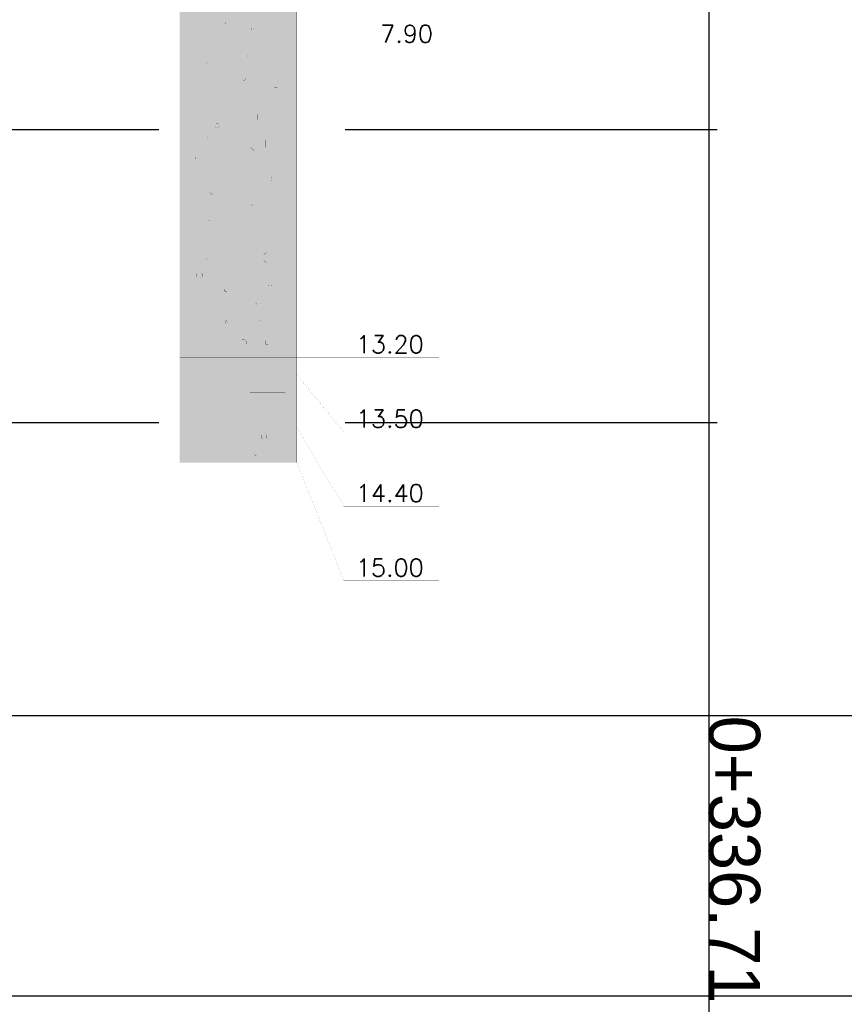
# Model space of a CAD drawing. Header units: metres. Extents: x 3458045 to 3462392, y 5482308 to 5484762.
# Tile 305 of 458: x 3460328 to 3460342, y 5483980 to 5483997. Entities that reach past the tile are written whole.
import ezdxf

# ---------------------------------------------------------------- set-up
doc = ezdxf.new("R2010")
doc.units = ezdxf.units.M
doc.linetypes.add('DURCHGEZOGEN', pattern=[0])
doc.linetypes.add('VERDECKT', pattern=[9.525, 6.35, -3.175])
for name, color, linetype in [('BAUER_BK BESTAND', 170, 'CONTINUOUS'), ('GGUFUELLUNG', 7, 'DURCHGEZOGEN'), ('GGULINIE', 7, 'DURCHGEZOGEN'), ('GGUTEXT', 7, 'DURCHGEZOGEN')]:
    doc.layers.add(name, color=color, linetype=linetype)
doc.layers.add('SP_Höhenplan-Beschriftung-Linien', color=2, linetype='CONTINUOUS', lineweight=25)
doc.layers.add('SP_Höhenplan-Beschriftung-Text', color=2, linetype='CONTINUOUS', lineweight=25)
doc.styles.add('K_ISOCP', font='k_isocp.shx')
doc.styles.get("Standard").update_dxf_attribs({"font": 'txt.shx'})

# ---------------------------------------------------------------- blocks, each defined once
blk = doc.blocks.new('A$C40213D04')
at = {"layer": 'GGUFUELLUNG', "color": 30}
for points in [[(-1.002, -5.706), (-1.002, -8.608), (0.996, -5.706), (0.996, -8.608)], [(-1.002, -8.608), (-1.002, -13.907), (0.996, -8.608), (0.996, -13.907)], [(-1.002, -15.11), (-1.002, -15.709), (0.996, -15.11), (0.996, -15.709)]]:
    blk.add_solid(points, dxfattribs=at)
at = {"layer": 'GGUFUELLUNG', "color": 35}
blk.add_solid([(-1.002, -13.907), (-1.002, -14.206), (0.996, -13.907), (0.996, -14.206)], dxfattribs=at)
at = {"layer": 'GGUFUELLUNG', "color": 181}
blk.add_solid([(-1.002, -14.206), (-1.002, -15.11), (0.996, -14.206), (0.996, -15.11)], dxfattribs=at)
at = {"layer": 'GGULINIE', "color": 7, "linetype": 'DURCHGEZOGEN'}
for points, const_width in [([(-1.002, -15.709), (-1.002, -0.707)], 0.002), ([(0.996, -0.707), (0.996, -15.709)], 0.002), ([(-0.227, -8.196), (-0.219, -8.187)], 0.001), ([(-0.227, -8.196), (-0.227, -8.196)], 0.001), ([(-0.227, -8.22), (-0.227, -8.196)], 0.001), ([(-0.219, -8.229), (-0.227, -8.22)], 0.001), ([(-0.219, -8.187), (-0.198, -8.187)], 0.001), ([(-0.198, -8.229), (-0.219, -8.229)], 0.001), ([(-0.198, -8.187), (-0.186, -8.196)], 0.001), ([(-0.186, -8.22), (-0.198, -8.229)], 0.001), ([(-0.186, -8.196), (-0.186, -8.22)], 0.001), ([(0.222, -8.295), (0.23, -8.287)], 0.001), ([(0.222, -8.295), (0.222, -8.295)], 0.001), ([(0.222, -8.32), (0.222, -8.295)], 0.001), ([(0.23, -8.329), (0.222, -8.32)], 0.001), ([(0.23, -8.287), (0.251, -8.287)], 0.001), ([(0.251, -8.329), (0.23, -8.329)], 0.001), ([(0.251, -8.287), (0.264, -8.295)], 0.001), ([(0.264, -8.32), (0.251, -8.329)], 0.001), ([(0.264, -8.295), (0.264, -8.32)], 0.001), ([(-1.002, -8.608), (0.996, -8.608)], 0.001), ([(0.996, -8.608), (1.796, -8.608)], 0.001), ([(1.796, -8.608), (3.419, -8.608)], 0.001), ([(-0.598, -8.841), (-0.581, -8.824)], 0.001), ([(-0.598, -8.841), (-0.598, -8.841)], 0.001), ([(-0.598, -8.874), (-0.598, -8.841)], 0.001), ([(-0.581, -8.891), (-0.598, -8.874)], 0.001), ([(-0.581, -8.824), (-0.548, -8.824)], 0.001), ([(-0.548, -8.891), (-0.581, -8.891)], 0.001), ([(-0.548, -8.824), (-0.531, -8.841)], 0.001), ([(-0.531, -8.874), (-0.548, -8.891)], 0.001), ([(-0.531, -8.841), (-0.531, -8.874)], 0.001), ([(0.139, -8.782), (0.16, -8.762)], 0.001), ([(0.139, -8.782), (0.139, -8.782)], 0.001), ([(0.139, -8.832), (0.139, -8.782)], 0.001), ([(0.16, -8.853), (0.139, -8.832)], 0.001), ([(0.16, -8.762), (0.206, -8.762)], 0.001), ([(0.206, -8.853), (0.16, -8.853)], 0.001), ([(0.206, -8.762), (0.23, -8.782)], 0.001), ([(0.23, -8.832), (0.206, -8.853)], 0.001), ([(0.23, -8.782), (0.23, -8.832)], 0.001), ([(0.072, -9.145), (0.081, -9.136)], 0.001), ([(0.072, -9.145), (0.072, -9.145)], 0.001), ([(0.072, -9.17), (0.072, -9.145)], 0.001), ([(0.081, -9.178), (0.072, -9.17)], 0.001), ([(0.081, -9.136), (0.101, -9.136)], 0.001), ([(0.101, -9.178), (0.081, -9.178)], 0.001), ([(0.101, -9.136), (0.114, -9.145)], 0.001), ([(0.114, -9.17), (0.101, -9.178)], 0.001), ([(0.114, -9.145), (0.114, -9.17)], 0.001), ([(0.593, -9.232), (0.613, -9.211)], 0.001), ([(0.593, -9.232), (0.593, -9.232)], 0.001), ([(0.593, -9.282), (0.593, -9.232)], 0.001), ([(0.613, -9.211), (0.659, -9.211)], 0.001), ([(0.659, -9.211), (0.684, -9.232)], 0.001), ([(0.684, -9.232), (0.684, -9.282)], 0.001), ([(0.613, -9.303), (0.593, -9.282)], 0.001), ([(0.659, -9.303), (0.613, -9.303)], 0.001), ([(0.684, -9.282), (0.659, -9.303)], 0.001), ([(0.33, -9.761), (0.376, -9.715)], 0.001), ([(0.376, -9.715), (0.468, -9.715)], 0.001), ([(0.468, -9.715), (0.514, -9.761)], 0.001), ([(0.33, -9.761), (0.33, -9.761)], 0.001), ([(0.33, -9.852), (0.33, -9.761)], 0.001), ([(0.376, -9.898), (0.33, -9.852)], 0.001), ([(0.468, -9.898), (0.376, -9.898)], 0.001), ([(0.514, -9.852), (0.468, -9.898)], 0.001), ([(0.514, -9.761), (0.514, -9.852)], 0.001), ([(-0.394, -9.94), (-0.377, -9.923)], 0.001), ([(-0.394, -9.94), (-0.394, -9.94)], 0.001), ([(-0.394, -9.973), (-0.394, -9.94)], 0.001), ([(-0.377, -9.99), (-0.394, -9.973)], 0.001), ([(-0.377, -9.923), (-0.344, -9.923)], 0.001), ([(-0.344, -9.99), (-0.377, -9.99)], 0.001), ([(-0.344, -9.923), (-0.327, -9.94)], 0.001), ([(-0.327, -9.973), (-0.344, -9.99)], 0.001), ([(-0.327, -9.94), (-0.327, -9.973)], 0.001), ([(-0.527, -10.144), (-0.519, -10.135)], 0.001), ([(-0.527, -10.144), (-0.527, -10.144)], 0.001), ([(-0.527, -10.169), (-0.527, -10.144)], 0.001), ([(-0.519, -10.177), (-0.527, -10.169)], 0.001), ([(-0.519, -10.135), (-0.498, -10.135)], 0.001), ([(-0.498, -10.177), (-0.519, -10.177)], 0.001), ([(-0.498, -10.135), (-0.485, -10.144)], 0.001), ([(-0.485, -10.169), (-0.498, -10.177)], 0.001), ([(-0.485, -10.144), (-0.485, -10.169)], 0.001), ([(0.268, -10.135), (0.206, -10.198)], 0.001), ([(0.206, -10.198), (0.206, -10.323)], 0.001), ([(0.393, -10.135), (0.268, -10.135)], 0.001), ([(0.455, -10.198), (0.393, -10.135)], 0.001), ([(0.455, -10.323), (0.455, -10.198)], 0.001), ([(0.206, -10.323), (0.206, -10.323)], 0.001), ([(0.206, -10.323), (0.268, -10.385)], 0.001), ([(0.268, -10.385), (0.393, -10.385)], 0.001), ([(0.33, -10.26), (0.33, -10.26)], 0.001), ([(0.393, -10.385), (0.455, -10.323)], 0.001), ([(-0.727, -10.497), (-0.719, -10.489)], 0.001), ([(-0.727, -10.497), (-0.727, -10.497)], 0.001), ([(-0.727, -10.522), (-0.727, -10.497)], 0.001), ([(-0.719, -10.531), (-0.727, -10.522)], 0.001), ([(-0.719, -10.489), (-0.698, -10.489)], 0.001), ([(-0.698, -10.531), (-0.719, -10.531)], 0.001), ([(-0.698, -10.489), (-0.685, -10.497)], 0.001), ([(-0.685, -10.522), (-0.698, -10.531)], 0.001), ([(-0.685, -10.497), (-0.685, -10.522)], 0.001), ([(0.555, -10.843), (0.572, -10.826)], 0.001), ([(0.555, -10.843), (0.555, -10.843)], 0.001), ([(0.555, -10.876), (0.555, -10.843)], 0.001), ([(0.572, -10.893), (0.555, -10.876)], 0.001), ([(0.572, -10.826), (0.605, -10.826)], 0.001), ([(0.605, -10.893), (0.572, -10.893)], 0.001), ([(0.605, -10.826), (0.622, -10.843)], 0.001), ([(0.622, -10.876), (0.605, -10.893)], 0.001), ([(0.622, -10.843), (0.622, -10.876)], 0.001), ([(-0.477, -11.097), (-0.469, -11.088)], 0.001), ([(-0.469, -11.088), (-0.448, -11.088)], 0.001), ([(-0.448, -11.088), (-0.436, -11.097)], 0.001), ([(-0.477, -11.097), (-0.477, -11.097)], 0.001), ([(-0.477, -11.122), (-0.477, -11.097)], 0.001), ([(-0.469, -11.13), (-0.477, -11.122)], 0.001), ([(-0.448, -11.13), (-0.469, -11.13)], 0.001), ([(-0.436, -11.122), (-0.448, -11.13)], 0.001), ([(-0.436, -11.097), (-0.436, -11.122)], 0.001), ([(0.222, -11.297), (0.23, -11.288)], 0.001), ([(0.222, -11.297), (0.222, -11.297)], 0.001), ([(0.222, -11.322), (0.222, -11.297)], 0.001), ([(0.23, -11.33), (0.222, -11.322)], 0.001), ([(0.23, -11.288), (0.251, -11.288)], 0.001), ([(0.251, -11.33), (0.23, -11.33)], 0.001), ([(0.251, -11.288), (0.264, -11.297)], 0.001), ([(0.264, -11.322), (0.251, -11.33)], 0.001), ([(0.264, -11.297), (0.264, -11.322)], 0.001), ([(-0.51, -11.584), (-0.49, -11.563)], 0.001), ([(-0.51, -11.584), (-0.51, -11.584)], 0.001), ([(-0.51, -11.634), (-0.51, -11.584)], 0.001), ([(-0.49, -11.563), (-0.444, -11.563)], 0.001), ([(-0.444, -11.563), (-0.419, -11.584)], 0.001), ([(-0.419, -11.584), (-0.419, -11.634)], 0.001), ([(-0.49, -11.655), (-0.51, -11.634)], 0.001), ([(-0.444, -11.655), (-0.49, -11.655)], 0.001), ([(-0.419, -11.634), (-0.444, -11.655)], 0.001), ([(-0.598, -12.192), (-0.581, -12.175)], 0.001), ([(-0.598, -12.192), (-0.598, -12.192)], 0.001), ([(-0.598, -12.225), (-0.598, -12.192)], 0.001), ([(-0.581, -12.242), (-0.598, -12.225)], 0.001), ([(-0.581, -12.175), (-0.548, -12.175)], 0.001), ([(-0.548, -12.242), (-0.581, -12.242)], 0.001), ([(-0.548, -12.175), (-0.531, -12.192)], 0.001), ([(-0.531, -12.225), (-0.548, -12.242)], 0.001), ([(-0.531, -12.192), (-0.531, -12.225)], 0.001), ([(0.43, -12.162), (0.476, -12.117)], 0.001), ([(0.43, -12.162), (0.43, -12.162)], 0.001), ([(0.43, -12.254), (0.43, -12.162)], 0.001), ([(0.476, -12.3), (0.43, -12.254)], 0.001), ([(0.476, -12.117), (0.568, -12.117)], 0.001), ([(0.568, -12.117), (0.613, -12.162)], 0.001), ([(0.613, -12.254), (0.568, -12.3)], 0.001), ([(0.613, -12.162), (0.613, -12.254)], 0.001), ([(0.568, -12.3), (0.476, -12.3)], 0.001), ([(-0.71, -12.483), (-0.689, -12.462)], 0.001), ([(-0.71, -12.483), (-0.71, -12.483)], 0.001), ([(-0.71, -12.533), (-0.71, -12.483)], 0.001), ([(-0.689, -12.554), (-0.71, -12.533)], 0.001), ([(-0.689, -12.462), (-0.644, -12.462)], 0.001), ([(-0.644, -12.554), (-0.689, -12.554)], 0.001), ([(-0.644, -12.462), (-0.619, -12.483)], 0.001), ([(-0.619, -12.533), (-0.644, -12.554)], 0.001), ([(-0.619, -12.483), (-0.619, -12.533)], 0.001), ([(-0.244, -12.741), (-0.227, -12.724)], 0.001), ([(-0.244, -12.741), (-0.244, -12.741)], 0.001), ([(-0.244, -12.774), (-0.244, -12.741)], 0.001), ([(-0.227, -12.791), (-0.244, -12.774)], 0.001), ([(-0.227, -12.724), (-0.194, -12.724)], 0.001), ([(-0.194, -12.724), (-0.177, -12.741)], 0.001), ([(-0.177, -12.774), (-0.194, -12.791)], 0.001), ([(-0.177, -12.741), (-0.177, -12.774)], 0.001), ([(0.505, -12.691), (0.522, -12.674)], 0.001), ([(0.505, -12.691), (0.505, -12.691)], 0.001), ([(0.505, -12.724), (0.505, -12.691)], 0.001), ([(0.522, -12.741), (0.505, -12.724)], 0.001), ([(0.522, -12.674), (0.555, -12.674)], 0.001), ([(0.555, -12.741), (0.522, -12.741)], 0.001), ([(0.555, -12.674), (0.572, -12.691)], 0.001), ([(0.572, -12.724), (0.555, -12.741)], 0.001), ([(0.572, -12.691), (0.572, -12.724)], 0.001), ([(-0.194, -12.791), (-0.227, -12.791)], 0.001), ([(0.293, -12.932), (0.314, -12.912)], 0.001), ([(0.293, -12.932), (0.293, -12.932)], 0.001), ([(0.293, -12.982), (0.293, -12.932)], 0.001), ([(0.314, -12.912), (0.36, -12.912)], 0.001), ([(0.36, -12.912), (0.385, -12.932)], 0.001), ([(0.385, -12.932), (0.385, -12.982)], 0.001), ([(0.314, -13.003), (0.293, -12.982)], 0.001), ([(0.36, -13.003), (0.314, -13.003)], 0.001), ([(0.385, -12.982), (0.36, -13.003)], 0.001), ([(0.355, -13.29), (0.372, -13.274)], 0.001), ([(0.372, -13.274), (0.405, -13.274)], 0.001), ([(0.405, -13.274), (0.422, -13.29)], 0.001), ([(-0.227, -13.295), (-0.219, -13.286)], 0.001), ([(-0.227, -13.295), (-0.227, -13.295)], 0.001), ([(-0.227, -13.32), (-0.227, -13.295)], 0.001), ([(-0.219, -13.328), (-0.227, -13.32)], 0.001), ([(-0.219, -13.286), (-0.198, -13.286)], 0.001), ([(-0.198, -13.328), (-0.219, -13.328)], 0.001), ([(-0.198, -13.286), (-0.186, -13.295)], 0.001), ([(-0.186, -13.32), (-0.198, -13.328)], 0.001), ([(-0.186, -13.295), (-0.186, -13.32)], 0.001), ([(0.355, -13.29), (0.355, -13.29)], 0.001), ([(0.355, -13.324), (0.355, -13.29)], 0.001), ([(0.372, -13.34), (0.355, -13.324)], 0.001), ([(0.405, -13.34), (0.372, -13.34)], 0.001), ([(0.422, -13.324), (0.405, -13.34)], 0.001), ([(0.422, -13.29), (0.422, -13.324)], 0.001), ([(0.039, -13.632), (0.06, -13.611)], 0.001), ([(0.06, -13.611), (0.106, -13.611)], 0.001), ([(0.106, -13.611), (0.131, -13.632)], 0.001), ([(0.039, -13.632), (0.039, -13.632)], 0.001), ([(0.039, -13.682), (0.039, -13.632)], 0.001), ([(0.06, -13.703), (0.039, -13.682)], 0.001), ([(0.106, -13.703), (0.06, -13.703)], 0.001), ([(0.131, -13.682), (0.106, -13.703)], 0.001), ([(0.131, -13.632), (0.131, -13.682)], 0.001), ([(0.455, -13.64), (0.472, -13.623)], 0.001), ([(0.455, -13.64), (0.455, -13.64)], 0.001), ([(0.455, -13.673), (0.455, -13.64)], 0.001), ([(0.472, -13.69), (0.455, -13.673)], 0.001), ([(0.472, -13.623), (0.505, -13.623)], 0.001), ([(0.505, -13.69), (0.472, -13.69)], 0.001), ([(0.505, -13.623), (0.522, -13.64)], 0.001), ([(0.522, -13.673), (0.505, -13.69)], 0.001), ([(0.522, -13.64), (0.522, -13.673)], 0.001), ([(-1.002, -13.907), (0.996, -13.907)], 0.001), ([(0.996, -13.907), (1.796, -13.907)], 0.001), ([(1.796, -13.907), (3.419, -13.907)], 0.001), ([(-1.002, -14.206), (0.996, -14.206)], 0.001), ([(0.996, -14.206), (1.796, -15.18)], 0.001), ([(-0.602, -14.41), (-0.003, -14.41)], 0.001), ([(0.197, -14.51), (0.797, -14.51)], 0.001), ([(-0.602, -14.86), (-0.003, -14.86)], 0.001), ([(-1.002, -15.11), (0.996, -15.11)], 0.001), ([(0.996, -15.11), (1.796, -16.45)], 0.001), ([(-0.51, -15.284), (-0.49, -15.264)], 0.001), ([(-0.51, -15.284), (-0.51, -15.284)], 0.001), ([(-0.51, -15.334), (-0.51, -15.284)], 0.001), ([(-0.49, -15.264), (-0.444, -15.264)], 0.001), ([(-0.444, -15.264), (-0.419, -15.284)], 0.001), ([(-0.419, -15.284), (-0.419, -15.334)], 0.001), ([(0.393, -15.234), (0.414, -15.214)], 0.001), ([(0.393, -15.234), (0.393, -15.234)], 0.001), ([(0.393, -15.284), (0.393, -15.234)], 0.001), ([(0.414, -15.305), (0.393, -15.284)], 0.001), ([(0.414, -15.214), (0.459, -15.214)], 0.001), ([(0.459, -15.214), (0.484, -15.234)], 0.001), ([(0.484, -15.284), (0.459, -15.305)], 0.001), ([(0.484, -15.234), (0.484, -15.284)], 0.001), ([(1.796, -15.18), (3.419, -15.18)], 0.001), ([(-0.49, -15.355), (-0.51, -15.334)], 0.001), ([(-0.444, -15.355), (-0.49, -15.355)], 0.001), ([(-0.419, -15.334), (-0.444, -15.355)], 0.001), ([(0.459, -15.305), (0.414, -15.305)], 0.001), ([(0.272, -15.547), (0.28, -15.538)], 0.001), ([(0.272, -15.547), (0.272, -15.547)], 0.001), ([(0.272, -15.572), (0.272, -15.547)], 0.001), ([(0.28, -15.58), (0.272, -15.572)], 0.001), ([(0.28, -15.538), (0.301, -15.538)], 0.001), ([(0.301, -15.58), (0.28, -15.58)], 0.001), ([(0.301, -15.538), (0.314, -15.547)], 0.001), ([(0.314, -15.572), (0.301, -15.58)], 0.001), ([(0.314, -15.547), (0.314, -15.572)], 0.001), ([(0.996, -15.709), (-1.002, -15.709)], 0.002), ([(-1.002, -15.709), (0.996, -15.709)], 0.001), ([(0.996, -15.709), (1.796, -17.719)], 0.001), ([(1.796, -16.45), (3.419, -16.45)], 0.001), ([(1.796, -17.719), (3.419, -17.719)], 0.001)]:
    blk.add_lwpolyline(points, dxfattribs=dict(at, const_width=const_width))
at = {"layer": 'GGUTEXT', "color": 7}
for s, p in [(' 7.90', (2.15, -8.537)), ('13.20', (2.003, -13.837)), ('13.50', (2.003, -15.108)), ('14.40', (2.003, -16.379)), ('15.00', (2.003, -17.65))]:
    blk.add_text(s, height=0.3, dxfattribs=at).set_placement(p)

msp = doc.modelspace()

# ---------------------------------------------------------------- linework, layer by layer
at = {"layer": 'SP_Höhenplan-Beschriftung-Linien', "color": 1, "linetype": 'ByBlock'}
msp.add_line((3460339.7758, 5484004.8696), (3460339.7758, 5483965.6286), dxfattribs=at)
at = {"layer": 'SP_Höhenplan-Beschriftung-Linien', "color": 251, "linetype": 'VERDECKT'}
for p, q in [((3460406.594, 5483994.7871), (3459994.581, 5483994.7871)), ((3460406.594, 5483989.7871), (3459994.581, 5483989.7871))]:
    msp.add_line(p, q, dxfattribs=at)
at = {"layer": 'SP_Höhenplan-Beschriftung-Linien', "color": 3}
msp.add_line((3460406.594, 5483984.7871), (3459990.95, 5483984.7871), dxfattribs=at)
at = {"layer": 'SP_Höhenplan-Beschriftung-Linien', "color": 2}
msp.add_line((3460406.594, 5483979.9975), (3459990.95, 5483979.9975), dxfattribs=at)

# ---------------------------------------------------------------- block references
at = {"layer": 'BAUER_BK BESTAND', "color": 0}
msp.add_blockref('A$C40213D04', (3460331.7512, 5484004.8142), dxfattribs=at)

# ---------------------------------------------------------------- texts
at = {"layer": 'SP_Höhenplan-Beschriftung-Text', "style": 'K_ISOCP'}
msp.add_text('0+336.71', height=0.875, rotation=270, dxfattribs=at).set_placement((3460339.7758, 5483984.7871))

doc.saveas('drawing.dxf')
